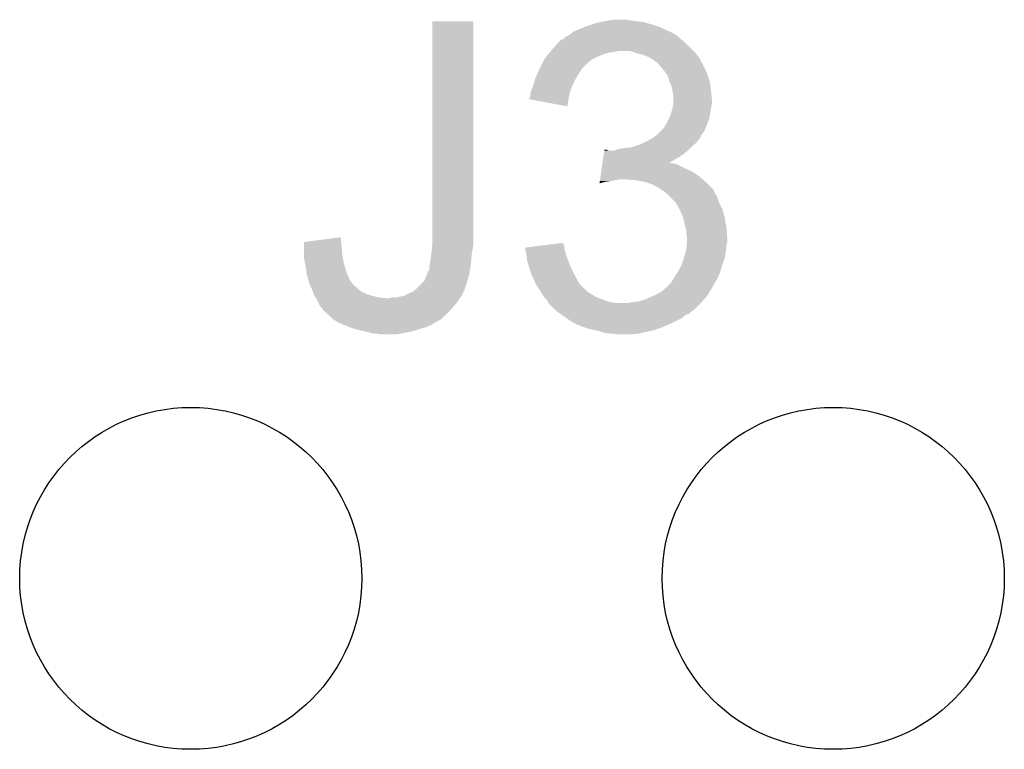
# Model space of a CAD drawing. Extents: x -9 to 122, y -9 to 65.
# Tile 290 of 308: x 92.74 to 95.85, y 48.35 to 50.66. Entities that reach past the tile are written whole.
import ezdxf

# ---------------------------------------------------------------- set-up
doc = ezdxf.new("R2010")
doc.units = 0
doc.layers.get('0').update_dxf_attribs({"linetype": 'CONTINUOUS'})
doc.layers.add('CLICKER_4_FOR_R7FA4M2A_V100_GTO', color=12, linetype='CONTINUOUS')
doc.layers.add('CLICKER_4_FOR_R7FA4M2A_V100_GTS', color=13, linetype='CONTINUOUS')

# ---------------------------------------------------------------- blocks, each defined once
blk = doc.blocks.new('ROUND_40')
blk.add_circle((0, 0), 0.541)

msp = doc.modelspace()

# ---------------------------------------------------------------- linework, layer by layer
at = {"layer": 'CLICKER_4_FOR_R7FA4M2A_V100_GTO'}
for points in [[(94.04604, 49.98466), (94.04606, 50.650118), (94.17558, 49.98466), (94.17558, 50.650118)], [(94.04606, 50.650118), (94.046062, 50.65014), (94.17558, 50.650118), (94.046062, 50.65014)], [(94.527624, 50.63236), (94.53372, 50.6349), (94.76486, 50.63236), (94.756394, 50.6349)], [(94.53372, 50.6349), (94.564202, 50.64506), (94.756394, 50.6349), (94.72253, 50.64506)], [(94.564202, 50.64506), (94.5769, 50.6476), (94.72253, 50.64506), (94.714062, 50.6476)], [(94.5769, 50.6476), (94.5896, 50.65014), (94.714062, 50.6476), (94.6912, 50.65014)], [(94.5896, 50.65014), (94.6023, 50.65268), (94.6912, 50.65014), (94.67342, 50.65268)], [(94.6023, 50.65268), (94.622622, 50.65522), (94.67342, 50.65268), (94.658182, 50.65522)], [(94.46514, 50.59934), (94.472762, 50.60442), (94.825186, 50.59934), (94.818836, 50.60442)], [(94.472762, 50.60442), (94.477838, 50.60696), (94.818836, 50.60442), (94.81566, 50.60696)], [(94.477838, 50.60696), (94.48292, 50.609502), (94.81566, 50.60696), (94.811424, 50.609502)], [(94.48292, 50.609502), (94.488, 50.61458), (94.811424, 50.609502), (94.802958, 50.61458)], [(94.488, 50.61458), (94.490544, 50.61712), (94.802958, 50.61458), (94.79788, 50.61712)], [(94.490544, 50.61712), (94.496886, 50.619658), (94.79788, 50.61712), (94.792804, 50.619658)], [(94.496886, 50.619658), (94.496892, 50.61966), (94.792804, 50.619658), (94.790264, 50.61966)], [(94.496892, 50.61966), (94.50324, 50.6222), (94.790264, 50.61966), (94.785184, 50.6222)], [(94.50324, 50.6222), (94.527624, 50.63236), (94.785184, 50.6222), (94.76486, 50.63236)], [(94.4245, 50.561238), (94.442974, 50.581562), (94.866462, 50.561238), (94.84614, 50.581562)], [(94.442974, 50.581562), (94.4499, 50.58918), (94.84614, 50.581562), (94.837252, 50.58918)], [(94.4499, 50.58918), (94.452446, 50.59172), (94.837252, 50.58918), (94.834288, 50.59172)], [(94.452446, 50.59172), (94.454984, 50.591722), (94.834288, 50.59172), (94.834286, 50.591722)], [(94.454984, 50.591722), (94.46006, 50.594262), (94.834286, 50.591722), (94.831322, 50.594262)], [(94.46006, 50.594262), (94.462598, 50.5968), (94.831322, 50.594262), (94.82836, 50.5968)], [(94.462598, 50.5968), (94.46514, 50.59934), (94.82836, 50.5968), (94.825186, 50.59934)], [(94.405796, 50.53838), (94.41203, 50.546), (94.56928, 50.53838), (94.587058, 50.546)], [(94.41203, 50.546), (94.416188, 50.55108), (94.587058, 50.546), (94.604838, 50.55108)], [(94.416188, 50.55108), (94.418266, 50.55362), (94.604838, 50.55108), (94.62262, 50.55362)], [(94.418266, 50.55362), (94.420344, 50.55616), (94.62262, 50.55362), (94.635318, 50.55616)], [(94.420344, 50.55616), (94.4245, 50.561238), (94.87154, 50.55616), (94.866462, 50.561238)], [(94.693742, 50.54854), (94.670876, 50.55616), (94.87916, 50.54854), (94.87154, 50.55616)], [(94.69375, 50.548538), (94.693742, 50.54854), (94.87916, 50.548538), (94.87916, 50.54854)], [(94.714058, 50.54346), (94.69375, 50.548538), (94.88297, 50.54346), (94.87916, 50.548538)], [(94.731838, 50.53584), (94.714058, 50.54346), (94.888684, 50.53584), (94.88297, 50.54346)], [(94.387668, 50.505358), (94.39148, 50.512982), (94.52356, 50.505358), (94.53118, 50.512982)], [(94.39148, 50.512982), (94.3991, 50.52822), (94.53118, 50.512982), (94.54896, 50.52822)], [(94.3991, 50.52822), (94.40164, 50.5333), (94.54896, 50.52822), (94.55912, 50.5333)], [(94.40164, 50.5333), (94.405796, 50.53838), (94.55912, 50.5333), (94.56928, 50.53838)], [(94.744538, 50.528222), (94.731838, 50.53584), (94.894396, 50.528222), (94.888684, 50.53584)], [(94.744546, 50.528216), (94.744538, 50.528222), (94.8944, 50.528216), (94.894396, 50.528222)], [(94.751322, 50.523134), (94.744546, 50.528216), (94.894406, 50.523134), (94.8944, 50.528216)], [(94.754698, 50.5206), (94.751322, 50.523134), (94.89694, 50.5206), (94.894406, 50.523134)], [(94.757244, 50.518056), (94.754698, 50.5206), (94.89948, 50.518056), (94.89694, 50.5206)], [(94.762322, 50.51298), (94.757244, 50.518056), (94.901512, 50.51298), (94.89948, 50.518056)], [(94.768854, 50.50536), (94.762322, 50.51298), (94.90456, 50.50536), (94.901512, 50.51298)], [(94.37116, 50.4698), (94.37585, 50.479962), (94.499974, 50.4698), (94.505782, 50.479962)], [(94.37585, 50.479962), (94.382882, 50.4952), (94.505782, 50.479962), (94.51594, 50.4952)], [(94.382882, 50.4952), (94.3864, 50.50282), (94.51594, 50.4952), (94.521656, 50.50282)], [(94.3864, 50.50282), (94.387668, 50.505358), (94.521656, 50.50282), (94.52356, 50.505358)], [(94.77756, 50.4952), (94.768854, 50.50536), (94.90964, 50.4952), (94.90456, 50.50536)], [(94.78119, 50.49012), (94.77756, 50.4952), (94.91218, 50.49012), (94.90964, 50.4952)], [(94.790258, 50.477424), (94.78119, 50.49012), (94.916942, 50.477424), (94.91218, 50.49012)], [(94.36354, 50.444398), (94.368872, 50.462178), (94.487714, 50.444398), (94.49562, 50.462178)], [(94.368872, 50.462178), (94.37116, 50.4698), (94.49562, 50.462178), (94.499974, 50.4698)], [(94.792438, 50.469798), (94.790258, 50.477424), (94.9198, 50.469798), (94.916942, 50.477424)], [(94.795338, 50.45964), (94.792438, 50.469798), (94.92234, 50.45964), (94.9198, 50.469798)], [(94.799694, 50.449478), (94.795338, 50.45964), (94.92488, 50.449478), (94.92234, 50.45964)], [(94.802958, 50.441862), (94.799694, 50.449478), (94.925728, 50.441862), (94.92488, 50.449478)], [(94.35592, 50.421542), (94.358462, 50.431702), (94.480124, 50.421542), (94.483172, 50.431702)], [(94.35592, 50.413924), (94.35592, 50.421542), (94.47784, 50.413924), (94.480124, 50.421542)], [(94.358462, 50.431702), (94.361508, 50.43932), (94.483172, 50.431702), (94.485458, 50.43932)], [(94.361508, 50.43932), (94.36354, 50.444398), (94.485458, 50.43932), (94.487714, 50.444398)], [(94.8055, 50.42662), (94.802958, 50.441862), (94.92742, 50.42662), (94.925728, 50.441862)], [(94.80804, 50.416462), (94.8055, 50.42662), (94.928436, 50.416462), (94.92742, 50.42662)], [(94.80804, 50.401222), (94.80804, 50.416462), (94.92996, 50.401222), (94.928436, 50.416462)], [(94.350852, 50.403784), (94.355918, 50.41392), (94.476272, 50.403784), (94.47784, 50.41392)], [(94.472738, 50.380904), (94.350852, 50.403784), (94.472738, 50.380904), (94.476272, 50.403784)], [(94.355918, 50.41392), (94.35592, 50.413924), (94.47784, 50.41392), (94.47784, 50.413924)], [(94.806008, 50.37836), (94.80804, 50.388522), (94.92742, 50.37836), (94.929452, 50.388522)], [(94.80804, 50.391058), (94.80804, 50.401222), (94.92996, 50.391058), (94.92996, 50.401222)], [(94.80804, 50.388522), (94.80804, 50.391058), (94.929452, 50.388522), (94.92996, 50.391058)], [(94.797882, 50.350422), (94.80169, 50.36312), (94.923064, 50.350422), (94.92488, 50.36312)], [(94.80169, 50.36312), (94.8055, 50.375818), (94.92488, 50.36312), (94.926996, 50.375818)], [(94.8055, 50.375818), (94.806008, 50.37836), (94.926996, 50.375818), (94.92742, 50.37836)], [(94.777562, 50.312322), (94.78772, 50.3301), (94.909956, 50.312322), (94.916624, 50.3301)], [(94.78772, 50.3301), (94.795338, 50.345336), (94.916624, 50.3301), (94.922338, 50.345336)], [(94.795338, 50.345336), (94.797882, 50.350422), (94.922338, 50.345336), (94.923064, 50.350422)], [(94.754702, 50.289462), (94.769938, 50.304698), (94.896218, 50.289462), (94.907098, 50.304698)], [(94.769938, 50.304698), (94.777562, 50.312322), (94.907098, 50.304698), (94.909956, 50.312322)], [(94.698818, 50.25898), (94.715958, 50.266598), (94.872174, 50.25898), (94.881698, 50.266598)], [(94.715958, 50.266598), (94.72168, 50.26914), (94.881698, 50.266598), (94.883604, 50.26914)], [(94.72168, 50.26914), (94.735398, 50.27676), (94.883604, 50.26914), (94.88932, 50.27676)], [(94.735398, 50.27676), (94.744546, 50.28184), (94.88932, 50.27676), (94.892706, 50.28184)], [(94.744546, 50.28184), (94.74708, 50.281862), (94.892706, 50.28184), (94.89272, 50.281862)], [(94.74708, 50.281862), (94.747086, 50.284374), (94.89272, 50.281862), (94.894396, 50.284374)], [(94.747086, 50.284374), (94.747088, 50.284384), (94.894396, 50.284374), (94.894396, 50.284384)], [(94.747088, 50.284384), (94.750884, 50.286916), (94.894396, 50.284384), (94.8944, 50.286916)], [(94.750884, 50.286916), (94.754702, 50.289462), (94.8944, 50.286916), (94.896218, 50.289462)], [(94.587438, 50.2285), (94.589256, 50.2412), (94.838518, 50.2285), (94.853336, 50.2412)], [(94.589256, 50.2412), (94.589618, 50.243738), (94.602304, 50.2412), (94.597224, 50.243738)], [(94.589618, 50.243738), (94.58962, 50.24374), (94.597224, 50.243738), (94.58962, 50.24374)], [(94.602304, 50.2412), (94.620082, 50.241202), (94.853336, 50.2412), (94.853338, 50.241202)], [(94.620082, 50.241202), (94.627698, 50.24374), (94.853338, 50.241202), (94.8563, 50.24374)], [(94.627698, 50.24374), (94.635322, 50.24628), (94.8563, 50.24374), (94.85884, 50.24628)], [(94.635322, 50.24628), (94.6531, 50.24882), (94.85884, 50.24628), (94.86138, 50.24882)], [(94.6531, 50.24882), (94.675962, 50.251362), (94.86138, 50.24882), (94.863922, 50.251362)], [(94.675962, 50.251362), (94.691196, 50.25644), (94.863922, 50.251362), (94.869, 50.25644)], [(94.691196, 50.25644), (94.698818, 50.25898), (94.869, 50.25644), (94.872174, 50.25898)], [(94.582716, 50.19548), (94.583442, 50.200558), (94.82328, 50.19548), (94.808042, 50.200558)], [(94.583442, 50.20056), (94.583806, 50.203098), (94.802964, 50.20056), (94.797884, 50.203098)], [(94.583442, 50.200558), (94.583442, 50.20056), (94.808042, 50.200558), (94.802964, 50.20056)], [(94.583806, 50.2031), (94.585622, 50.215802), (94.795426, 50.2031), (94.8182, 50.215802)], [(94.583806, 50.203098), (94.583806, 50.2031), (94.797884, 50.203098), (94.795426, 50.2031)], [(94.585622, 50.215802), (94.587438, 50.2285), (94.8182, 50.215802), (94.838518, 50.2285)], [(94.577628, 50.15992), (94.579808, 50.175158), (94.889322, 50.15992), (94.866462, 50.175158)], [(94.579808, 50.175158), (94.581262, 50.18532), (94.866462, 50.175158), (94.8436, 50.18532)], [(94.581262, 50.18532), (94.582716, 50.19548), (94.8436, 50.18532), (94.82328, 50.19548)], [(94.574364, 50.137092), (94.575086, 50.14214), (94.574364, 50.137092), (94.592138, 50.14214)], [(94.575086, 50.14214), (94.575448, 50.14468), (94.592138, 50.14214), (94.60992, 50.14468)], [(94.575448, 50.14468), (94.575812, 50.14722), (94.60992, 50.14468), (94.62516, 50.14722)], [(94.575812, 50.14722), (94.576176, 50.14976), (94.62516, 50.14722), (94.637858, 50.14976)], [(94.576176, 50.14976), (94.577628, 50.15992), (94.900934, 50.14976), (94.889322, 50.15992)], [(94.688662, 50.14722), (94.658182, 50.14976), (94.903838, 50.14722), (94.900934, 50.14976)], [(94.71659, 50.142142), (94.688662, 50.14722), (94.90964, 50.142142), (94.903838, 50.14722)], [(94.7166, 50.14214), (94.71659, 50.142142), (94.909642, 50.14214), (94.90964, 50.142142)], [(94.739458, 50.13452), (94.7166, 50.14214), (94.917262, 50.13452), (94.909642, 50.14214)], [(94.759778, 50.12436), (94.739458, 50.13452), (94.92742, 50.12436), (94.917262, 50.13452)], [(94.767406, 50.119276), (94.759778, 50.12436), (94.932502, 50.119276), (94.92742, 50.12436)], [(94.77502, 50.1142), (94.767406, 50.119276), (94.935042, 50.1142), (94.932502, 50.119276)], [(94.78179, 50.109122), (94.77502, 50.1142), (94.93758, 50.109122), (94.935042, 50.1142)], [(94.785178, 50.10658), (94.78179, 50.109122), (94.939106, 50.10658), (94.93758, 50.109122)], [(94.795336, 50.096422), (94.785178, 50.10658), (94.9452, 50.096422), (94.939106, 50.10658)], [(94.815658, 50.0761), (94.795336, 50.096422), (94.95282, 50.0761), (94.9452, 50.096422)], [(94.82695, 50.055778), (94.815658, 50.0761), (94.962982, 50.055778), (94.95282, 50.0761)], [(94.82836, 50.05324), (94.82695, 50.055778), (94.963676, 50.05324), (94.962982, 50.055778)], [(94.838518, 50.030382), (94.82836, 50.05324), (94.969908, 50.030382), (94.963676, 50.05324)], [(94.839084, 50.02784), (94.838518, 50.030382), (94.9706, 50.02784), (94.969908, 50.030382)], [(94.8436, 50.007518), (94.839084, 50.02784), (94.973988, 50.007518), (94.9706, 50.02784)], [(94.04604, 49.949098), (94.04604, 49.98466), (94.17558, 49.949098), (94.17558, 49.98466)], [(94.846504, 49.997362), (94.8436, 50.007518), (94.97568, 49.997362), (94.973988, 50.007518)], [(94.84868, 49.989744), (94.846504, 49.997362), (94.976266, 49.989744), (94.97568, 49.997362)], [(94.84868, 49.974504), (94.84868, 49.989744), (94.97744, 49.974504), (94.976266, 49.989744)], [(93.639658, 49.949098), (93.63966, 49.951642), (93.756482, 49.949098), (93.756482, 49.951642)], [(93.63966, 49.951642), (93.75648, 49.966856), (93.756482, 49.951642), (93.75648, 49.966856)], [(94.851218, 49.969424), (94.84868, 49.974504), (94.97783, 49.969424), (94.97744, 49.974504)], [(94.849738, 49.941478), (94.850584, 49.951638), (94.97568, 49.941478), (94.97822, 49.951638)], [(94.850584, 49.951638), (94.85122, 49.959258), (94.97822, 49.951638), (94.97822, 49.959258)], [(94.85122, 49.964342), (94.851218, 49.969424), (94.97822, 49.964342), (94.97783, 49.969424)], [(94.85122, 49.959258), (94.85122, 49.964342), (94.97822, 49.959258), (94.97822, 49.964342)], [(93.639642, 49.90592), (93.63965, 49.93132), (93.76156, 49.90592), (93.75902, 49.93132)], [(93.63965, 49.93132), (93.639654, 49.941476), (93.75902, 49.93132), (93.75902, 49.941476)], [(93.639654, 49.941476), (93.639658, 49.949098), (93.75902, 49.941476), (93.756482, 49.949098)], [(94.042546, 49.916082), (94.0435, 49.9237), (94.1705, 49.916082), (94.171884, 49.9237)], [(94.0435, 49.9237), (94.04553, 49.944018), (94.171884, 49.9237), (94.17558, 49.944018)], [(94.04553, 49.944018), (94.04604, 49.949098), (94.17558, 49.944018), (94.17558, 49.949098)], [(94.338162, 49.93386), (94.378826, 49.938936), (94.462602, 49.93386), (94.4626, 49.938936)], [(94.338726, 49.931318), (94.338162, 49.93386), (94.462602, 49.931318), (94.462602, 49.93386)], [(94.34041, 49.9237), (94.338726, 49.931318), (94.465138, 49.9237), (94.462602, 49.931318)], [(94.34266, 49.913538), (94.34041, 49.9237), (94.467682, 49.913538), (94.465138, 49.9237)], [(94.378826, 49.938936), (94.419522, 49.944016), (94.4626, 49.938936), (94.460062, 49.944016)], [(94.419522, 49.944016), (94.46006, 49.949076), (94.460062, 49.944016), (94.46006, 49.949076)], [(94.84175, 49.903378), (94.845908, 49.91862), (94.970598, 49.903378), (94.97314, 49.91862)], [(94.845908, 49.91862), (94.84868, 49.928782), (94.97314, 49.91862), (94.975172, 49.928782)], [(94.84868, 49.928782), (94.84889, 49.931318), (94.975172, 49.928782), (94.97568, 49.931318)], [(94.84889, 49.931318), (94.849738, 49.941478), (94.97568, 49.931318), (94.97568, 49.941478)], [(93.63964, 49.900838), (93.639642, 49.90592), (93.762578, 49.900838), (93.76156, 49.90592)], [(93.643704, 49.88052), (93.63964, 49.900838), (93.76664, 49.88052), (93.762578, 49.900838)], [(94.03842, 49.8856), (94.04096, 49.90338), (94.16796, 49.8856), (94.16944, 49.90338)], [(94.04096, 49.90338), (94.042546, 49.916082), (94.16944, 49.90338), (94.1705, 49.916082)], [(94.34322, 49.910998), (94.34266, 49.913538), (94.468636, 49.910998), (94.467682, 49.913538)], [(94.345444, 49.89322), (94.34322, 49.910998), (94.4753, 49.89322), (94.468636, 49.910998)], [(94.34576, 49.890682), (94.345444, 49.89322), (94.476316, 49.890682), (94.4753, 49.89322)], [(94.352904, 49.86782), (94.34576, 49.890682), (94.48546, 49.86782), (94.476316, 49.890682)], [(94.83344, 49.877982), (94.836824, 49.88814), (94.962394, 49.877982), (94.96552, 49.88814)], [(94.836824, 49.88814), (94.841058, 49.90084), (94.96552, 49.88814), (94.969752, 49.90084)], [(94.841058, 49.90084), (94.84175, 49.903378), (94.969752, 49.90084), (94.970598, 49.903378)], [(93.64472, 49.875438), (93.643704, 49.88052), (93.768166, 49.875438), (93.76664, 49.88052)], [(93.64726, 49.855122), (93.64472, 49.875438), (93.77426, 49.855122), (93.768166, 49.875438)], [(94.0308, 49.855124), (94.030806, 49.857666), (94.16327, 49.855124), (94.163662, 49.857666)], [(94.030806, 49.857666), (94.03588, 49.862746), (94.163662, 49.857666), (94.164444, 49.862746)], [(94.03588, 49.872902), (94.03842, 49.8856), (94.166006, 49.872902), (94.16796, 49.8856)], [(94.03588, 49.862746), (94.03588, 49.872902), (94.164444, 49.862746), (94.166006, 49.872902)], [(94.358458, 49.850042), (94.352904, 49.86782), (94.49435, 49.850042), (94.48546, 49.86782)], [(94.820738, 49.855118), (94.83344, 49.877982), (94.95536, 49.855118), (94.962394, 49.877982)], [(93.647262, 49.855118), (93.64726, 49.855122), (93.77426, 49.855118), (93.77426, 49.855122)], [(93.65234, 49.8348), (93.647262, 49.855118), (93.783292, 49.8348), (93.77426, 49.855118)], [(93.653068, 49.832258), (93.65234, 49.8348), (93.784422, 49.832258), (93.783292, 49.8348)], [(93.655244, 49.82464), (93.653068, 49.832258), (93.7895, 49.82464), (93.784422, 49.832258)], [(94.015556, 49.82464), (94.02064, 49.829724), (94.15526, 49.82464), (94.156646, 49.829724)], [(94.02064, 49.829724), (94.02978, 49.852578), (94.156646, 49.829724), (94.16288, 49.852578)], [(94.02978, 49.852578), (94.0308, 49.855124), (94.16288, 49.852578), (94.16327, 49.855124)], [(94.361978, 49.84242), (94.358458, 49.850042), (94.49816, 49.84242), (94.49435, 49.850042)], [(94.372528, 49.81956), (94.361978, 49.84242), (94.510862, 49.81956), (94.49816, 49.84242)], [(94.79534, 49.817022), (94.802962, 49.827182), (94.93613, 49.817022), (94.941936, 49.827182)], [(94.802962, 49.827182), (94.809052, 49.837338), (94.941936, 49.827182), (94.94774, 49.837338)], [(94.809052, 49.837338), (94.810578, 49.83988), (94.94774, 49.837338), (94.948828, 49.83988)], [(94.810578, 49.83988), (94.820738, 49.855118), (94.948828, 49.83988), (94.95536, 49.855118)], [(93.657418, 49.817022), (93.655244, 49.82464), (93.795214, 49.817022), (93.7895, 49.82464)], [(93.658692, 49.814478), (93.657418, 49.817022), (93.797122, 49.814478), (93.795214, 49.817022)], [(93.661232, 49.809398), (93.658692, 49.814478), (93.804742, 49.809398), (93.797122, 49.814478)], [(93.66504, 49.80178), (93.661232, 49.809398), (93.812362, 49.80178), (93.804742, 49.809398)], [(93.66758, 49.79416), (93.66504, 49.80178), (93.822522, 49.79416), (93.812362, 49.80178)], [(93.67012, 49.78654), (93.66758, 49.79416), (93.83776, 49.78654), (93.822522, 49.79416)], [(93.977424, 49.791616), (93.985026, 49.794158), (94.14256, 49.791616), (94.145096, 49.794158)], [(93.985026, 49.794158), (93.98508, 49.794176), (94.145096, 49.794158), (94.145102, 49.794176)], [(93.98508, 49.794176), (93.985094, 49.796706), (94.145102, 49.794176), (94.145944, 49.796706)], [(93.985094, 49.796706), (93.99016, 49.799242), (94.145944, 49.796706), (94.14679, 49.799242)], [(93.99016, 49.799242), (94.015556, 49.82464), (94.14679, 49.799242), (94.15526, 49.82464)], [(94.3737, 49.81702), (94.372528, 49.81956), (94.513402, 49.81702), (94.510862, 49.81956)], [(94.383862, 49.80178), (94.3737, 49.81702), (94.528642, 49.80178), (94.513402, 49.81702)], [(94.388436, 49.794158), (94.383862, 49.80178), (94.536262, 49.794158), (94.528642, 49.80178)], [(94.397576, 49.77892), (94.388436, 49.794158), (94.561662, 49.77892), (94.536262, 49.794158)], [(94.74454, 49.78146), (94.76994, 49.794162), (94.91472, 49.78146), (94.922658, 49.794162)], [(94.76994, 49.794162), (94.77851, 49.80178), (94.922658, 49.794162), (94.92742, 49.80178)], [(94.77851, 49.80178), (94.7928, 49.81448), (94.92742, 49.80178), (94.934676, 49.81448)], [(94.7928, 49.81448), (94.79534, 49.817022), (94.934676, 49.81448), (94.93613, 49.817022)], [(93.670122, 49.786538), (93.67012, 49.78654), (93.837762, 49.786538), (93.83776, 49.78654)], [(93.673168, 49.78146), (93.670122, 49.786538), (93.85554, 49.78146), (93.837762, 49.786538)], [(93.676216, 49.77638), (93.673168, 49.78146), (93.875862, 49.77638), (93.85554, 49.78146)], [(93.67774, 49.77384), (93.676216, 49.77638), (93.898722, 49.77384), (93.875862, 49.77638)], [(93.67774, 49.773838), (93.67774, 49.77384), (94.132398, 49.773838), (94.1324, 49.77384)], [(93.685362, 49.758598), (93.67774, 49.773838), (94.12224, 49.758598), (94.132398, 49.773838)], [(93.898722, 49.77384), (93.908882, 49.773842), (94.1324, 49.77384), (94.1324, 49.773842)], [(93.908882, 49.773842), (93.916504, 49.77638), (94.1324, 49.773842), (94.134304, 49.77638)], [(93.929202, 49.77638), (93.9419, 49.77892), (94.134304, 49.77638), (94.136208, 49.77892)], [(93.9419, 49.77892), (93.957142, 49.781462), (94.136208, 49.77892), (94.138116, 49.781462)], [(93.957142, 49.781462), (93.961368, 49.783998), (94.138116, 49.781462), (94.140018, 49.783998)], [(93.961368, 49.783998), (93.96984, 49.78908), (94.140018, 49.783998), (94.141712, 49.78908)], [(93.96984, 49.78908), (93.977424, 49.791616), (94.141712, 49.78908), (94.14256, 49.791616)], [(94.399098, 49.776382), (94.397576, 49.77892), (94.567584, 49.776382), (94.561662, 49.77892)], [(94.40418, 49.7713), (94.399098, 49.776382), (94.57944, 49.7713), (94.567584, 49.776382)], [(94.409258, 49.76622), (94.40418, 49.7713), (94.592988, 49.76622), (94.57944, 49.7713)], [(94.41053, 49.76368), (94.409258, 49.76622), (94.599762, 49.76368), (94.592988, 49.76622)], [(94.41307, 49.7586), (94.41053, 49.76368), (94.625162, 49.7586), (94.599762, 49.76368)], [(94.6785, 49.76114), (94.698806, 49.76368), (94.89694, 49.76114), (94.899482, 49.76368)], [(94.698806, 49.76368), (94.698822, 49.763682), (94.899482, 49.76368), (94.899482, 49.763682)], [(94.698822, 49.763682), (94.721678, 49.7713), (94.899482, 49.763682), (94.906012, 49.7713)], [(94.721678, 49.7713), (94.744534, 49.781458), (94.906012, 49.7713), (94.91472, 49.781458)], [(94.744534, 49.781458), (94.74454, 49.78146), (94.91472, 49.781458), (94.91472, 49.78146)], [(93.6879, 49.753522), (93.685362, 49.758598), (94.117888, 49.753522), (94.12224, 49.758598)], [(93.69298, 49.7459), (93.6879, 49.753522), (94.111356, 49.7459), (94.117888, 49.753522)], [(93.698058, 49.74082), (93.69298, 49.7459), (94.107002, 49.74082), (94.111356, 49.7459)], [(93.700598, 49.735744), (93.698058, 49.74082), (94.101924, 49.735744), (94.107002, 49.74082)], [(93.703142, 49.733198), (93.700598, 49.735744), (94.099378, 49.733198), (94.101924, 49.735744)], [(93.71838, 49.7205), (93.703142, 49.733198), (94.08668, 49.7205), (94.099378, 49.733198)], [(94.414338, 49.756064), (94.41307, 49.7586), (94.891864, 49.756064), (94.8944, 49.7586)], [(94.432122, 49.73828), (94.414338, 49.756064), (94.87408, 49.73828), (94.891864, 49.756064)], [(94.434658, 49.735742), (94.432122, 49.73828), (94.870272, 49.735742), (94.87408, 49.73828)], [(94.43822, 49.733198), (94.434658, 49.735742), (94.866458, 49.733198), (94.870272, 49.735742)], [(94.448886, 49.72558), (94.43822, 49.733198), (94.858836, 49.72558), (94.866458, 49.733198)], [(94.663262, 49.7586), (94.6785, 49.76114), (94.8944, 49.7586), (94.89694, 49.76114)], [(93.731078, 49.707802), (93.71838, 49.7205), (94.073982, 49.707802), (94.08668, 49.7205)], [(93.731084, 49.707798), (93.731078, 49.707802), (94.073978, 49.707798), (94.073982, 49.707802)], [(93.746318, 49.697642), (93.731084, 49.707798), (94.055698, 49.697642), (94.073978, 49.707798)], [(94.456, 49.720498), (94.448886, 49.72558), (94.84614, 49.720498), (94.858836, 49.72558)], [(94.47022, 49.71034), (94.456, 49.720498), (94.83344, 49.71034), (94.84614, 49.720498)], [(94.470224, 49.710338), (94.47022, 49.71034), (94.833438, 49.710338), (94.83344, 49.71034)], [(94.48546, 49.70018), (94.470224, 49.710338), (94.81312, 49.70018), (94.833438, 49.710338)], [(94.49435, 49.6951), (94.48546, 49.70018), (94.80296, 49.6951), (94.81312, 49.70018)], [(93.752254, 49.695098), (93.746318, 49.697642), (94.05112, 49.695098), (94.055698, 49.697642)], [(93.75818, 49.692558), (93.752254, 49.695098), (94.048576, 49.692558), (94.05112, 49.695098)], [(93.7641, 49.69002), (93.75818, 49.692558), (94.0435, 49.69002), (94.048576, 49.692558)], [(93.770706, 49.68748), (93.7641, 49.69002), (94.03842, 49.68748), (94.0435, 49.69002)], [(93.78392, 49.682398), (93.770706, 49.68748), (94.02572, 49.682398), (94.03842, 49.68748)], [(93.797118, 49.677322), (93.78392, 49.682398), (94.007946, 49.677322), (94.02572, 49.682398)], [(93.797126, 49.67732), (93.797118, 49.677322), (94.00794, 49.67732), (94.007946, 49.677322)], [(93.827602, 49.6697), (93.797126, 49.67732), (93.985078, 49.6697), (94.00794, 49.67732)], [(93.84792, 49.66462), (93.827602, 49.6697), (93.95968, 49.66462), (93.985078, 49.6697)], [(94.503238, 49.69002), (94.49435, 49.6951), (94.791106, 49.69002), (94.80296, 49.6951)], [(94.531694, 49.67986), (94.503238, 49.69002), (94.7674, 49.67986), (94.791106, 49.69002)], [(94.5388, 49.677322), (94.531694, 49.67986), (94.759784, 49.677322), (94.7674, 49.67986)], [(94.56251, 49.67224), (94.5388, 49.677322), (94.744538, 49.67224), (94.759784, 49.677322)], [(94.574358, 49.6697), (94.56251, 49.67224), (94.733108, 49.6697), (94.744538, 49.67224)], [(94.5896, 49.664622), (94.574358, 49.6697), (94.710256, 49.664622), (94.733108, 49.6697)], [(93.858078, 49.66208), (93.84792, 49.66462), (93.945708, 49.66208), (93.95968, 49.66462)], [(93.880938, 49.65954), (93.868238, 49.66208), (93.931738, 49.65954), (93.945708, 49.66208)], [(94.602298, 49.66208), (94.5896, 49.664622), (94.698818, 49.66208), (94.710256, 49.664622)], [(94.627698, 49.65954), (94.614998, 49.66208), (94.675958, 49.65954), (94.698818, 49.66208)]]:
    msp.add_solid(points, dxfattribs=at)

# ---------------------------------------------------------------- block references
at = {"layer": 'CLICKER_4_FOR_R7FA4M2A_V100_GTS'}
for p in [(93.2815, 48.88738), (95.3135, 48.88738)]:
    msp.add_blockref('ROUND_40', p, dxfattribs=at)

doc.saveas('drawing.dxf')
